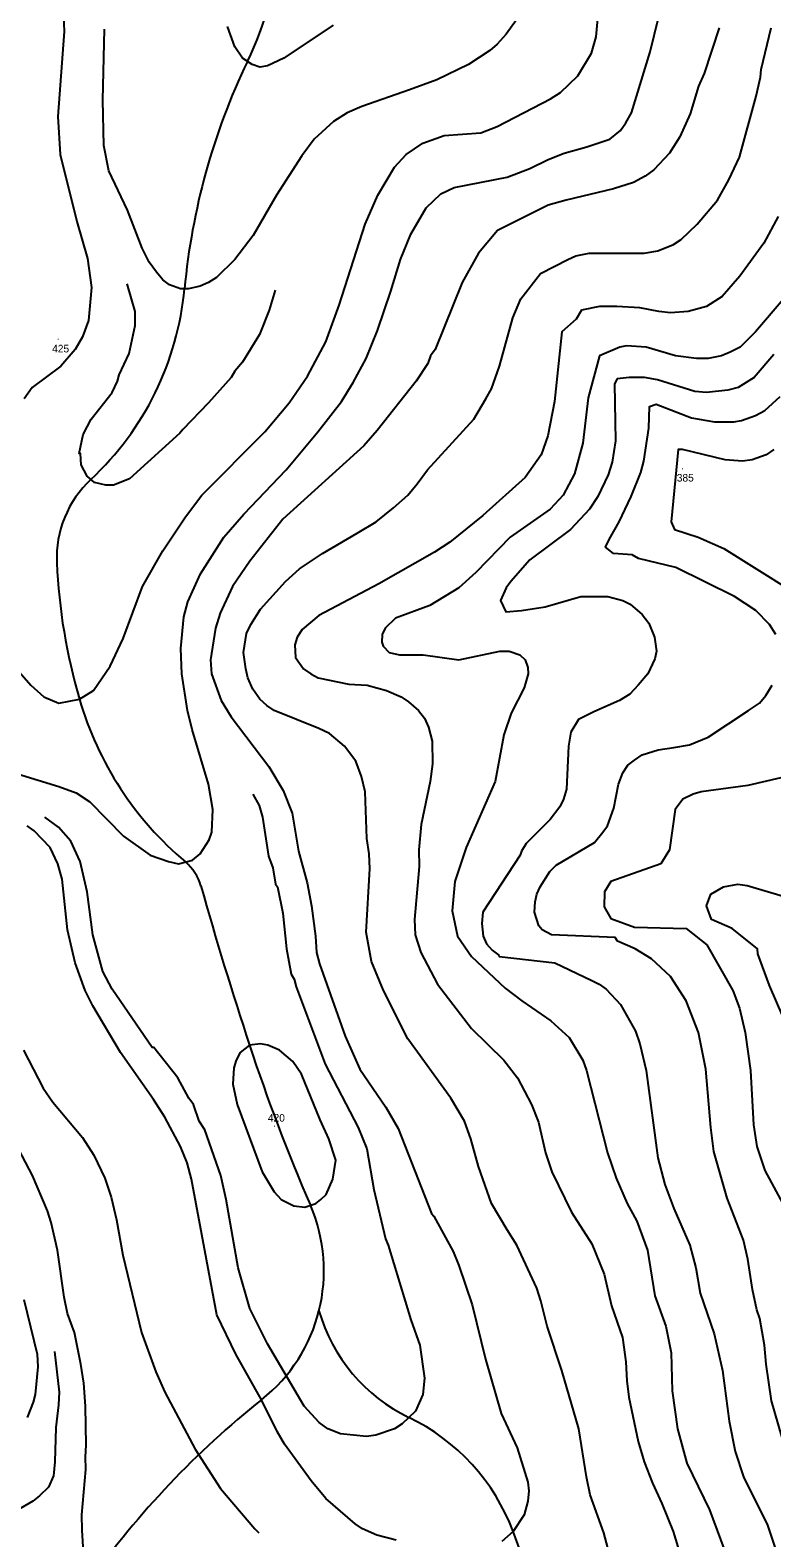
# Model space of a CAD drawing. Extents: x -510989 to -501240, y -1184665 to -1176089.
# Drawn here: x -506009 to -505423, y -1180268 to -1179078 of the extents above; entities that cross this region are included whole.
import ezdxf

# ---------------------------------------------------------------- set-up
doc = ezdxf.new("R2010")
doc.units = 0
for name, color, linetype in [('NAVRH_rozvodnice', 7, 'Continuous'), ('STAV_povodi', 7, 'Continuous'), ('vrstevnice_01', 7, 'Continuous'), ('vrstevnice_02', 7, 'Continuous'), ('vrstevnice_03', 7, 'Continuous'), ('vrstevnice_05', 7, 'Continuous')]:
    doc.layers.add(name, color=color, linetype=linetype)

msp = doc.modelspace()

# ---------------------------------------------------------------- linework, layer by layer
at = {"layer": 'NAVRH_rozvodnice'}
for centre, radius, start, end in [((-506084.95, -1178983.68), 274.86, 334.38544, 14.25422), ((-505360.91, -1179330.8), 528.1, 154.38544, 174.69743), ((-506121.27, -1179260.23), 235.52, 312.99467, 354.69743), ((-505902.86, -1179494.48), 84.75, 132.99467, 182.52574), ((-505531.42, -1179478.1), 456.55, 182.52574, 196.26879), ((-505714.96, -1179531.66), 265.35, 196.26879, 229.85414), ((-505910.78, -1179763.82), 38.36, 15.75998, 49.85414), ((-502914.73, -1178918.28), 3074.72, 195.75998, 198.20733), ((-504414.05, -1179411.45), 1496.37, 198.20733, 203.39042), ((-505906.86, -1180057.15), 130.1, 308.47738, 23.39042), ((-505651.14, -1180051.64), 134.73, 195.99803, 244.25826), ((-505389.34, -1180708.29), 701.65, 128.47738, 144.61627), ((-505780.72, -1180320.37), 163.6, 20.52695, 64.25826), ((-506512.74, -1180594.45), 945.25, 15.36964, 20.52695)]:
    msp.add_arc(centre, radius, start, end, dxfattribs=at)
at = {"layer": 'STAV_povodi'}
for centre, radius, start, end in [((-506084.95, -1178983.68), 274.86, 334.38544, 14.25422), ((-505360.91, -1179330.8), 528.1, 154.38544, 174.69743), ((-506121.27, -1179260.23), 235.52, 312.99467, 354.69743), ((-505902.86, -1179494.48), 84.75, 132.99467, 182.52574), ((-505531.42, -1179478.1), 456.55, 182.52574, 196.26879), ((-505714.96, -1179531.66), 265.35, 196.26879, 229.85414), ((-505910.78, -1179763.82), 38.36, 15.75998, 49.85414), ((-502914.73, -1178918.28), 3074.72, 195.75998, 198.20733), ((-504414.05, -1179411.45), 1496.37, 198.20733, 203.39042), ((-505906.86, -1180057.15), 130.1, 308.47738, 23.39042), ((-505389.34, -1180708.29), 701.65, 128.47738, 144.61627)]:
    msp.add_arc(centre, radius, start, end, dxfattribs=at)
at = {"layer": 'vrstevnice_01'}
for points in [[(-505621.41, -1179065), (-505633.09, -1179081), (-505640.09, -1179089), (-505645.81, -1179094), (-505662.59, -1179105), (-505687.81, -1179117), (-505709.19, -1179125), (-505746.81, -1179138), (-505758.31, -1179143), (-505769.09, -1179150), (-505784.59, -1179164), (-505794.09, -1179177), (-505814.19, -1179208), (-505832.5, -1179240), (-505847.19, -1179259), (-505861.59, -1179273), (-505867.91, -1179277), (-505874.31, -1179280), (-505883.69, -1179282), (-505889.81, -1179282), (-505898.59, -1179279), (-505904, -1179275), (-505908.91, -1179269), (-505914.69, -1179261), (-505920.09, -1179250), (-505931.81, -1179220), (-505946.41, -1179189), (-505950.31, -1179169), (-505951.19, -1179133), (-505950, -1179077)], [(-505716.31, -1179259), (-505708.09, -1179239), (-505696.19, -1179218), (-505684.59, -1179207), (-505674, -1179202), (-505632.09, -1179194), (-505614.31, -1179187), (-505599.91, -1179180), (-505587.19, -1179175), (-505569.31, -1179170), (-505551.31, -1179164), (-505542.69, -1179157), (-505538.59, -1179151), (-505534, -1179143), (-505519.41, -1179095), (-505512.91, -1179068)], [(-505644.5, -1179361), (-505638.19, -1179343), (-505627.81, -1179305), (-505621.5, -1179290), (-505605.91, -1179270), (-505584.19, -1179259), (-505577.91, -1179256), (-505567.5, -1179254), (-505524.19, -1179254), (-505513.41, -1179252), (-505501, -1179247), (-505495, -1179243), (-505482.19, -1179231), (-505466.31, -1179212), (-505457.31, -1179196), (-505448.81, -1179178), (-505435.59, -1179130), (-505432.41, -1179115), (-505431.81, -1179109), (-505423.81, -1179076)], [(-506018.59, -1179665), (-505986, -1179675), (-505972.31, -1179680), (-505961.59, -1179687), (-505934.91, -1179714), (-505913.91, -1179729), (-505899.5, -1179734), (-505891.5, -1179736), (-505880.59, -1179733), (-505874.31, -1179728), (-505867.41, -1179717), (-505865.31, -1179711), (-505864.31, -1179693), (-505867.81, -1179673), (-505880.81, -1179630), (-505884.31, -1179615), (-505889, -1179586), (-505889.69, -1179566), (-505887.31, -1179541), (-505884.09, -1179529), (-505874.09, -1179507), (-505855.69, -1179478), (-505839.91, -1179460), (-505806.59, -1179425), (-505781.5, -1179395), (-505762.91, -1179371), (-505753.81, -1179356), (-505743.5, -1179337), (-505734.41, -1179315), (-505724, -1179284), (-505716.31, -1179259)], [(-505391, -1179263), (-505436.31, -1179316), (-505448.41, -1179328), (-505456.19, -1179332), (-505463.09, -1179335), (-505473.69, -1179337), (-505482.81, -1179337), (-505499.31, -1179335), (-505522.41, -1179328), (-505538, -1179327), (-505543.19, -1179328), (-505559.31, -1179335), (-505568.19, -1179368), (-505572.59, -1179404), (-505579.09, -1179428), (-505587.91, -1179445), (-505598.19, -1179456), (-505629.91, -1179478), (-505656.81, -1179506), (-505670.31, -1179518), (-505693.19, -1179532), (-505720.41, -1179542), (-505728.5, -1179550), (-505730.81, -1179555), (-505731.09, -1179561), (-505729.91, -1179564), (-505725.31, -1179569), (-505717.19, -1179571), (-505698.5, -1179571), (-505670.31, -1179575), (-505638, -1179568), (-505630.5, -1179568), (-505622.31, -1179571), (-505617.91, -1179575), (-505615.91, -1179581), (-505615.59, -1179586), (-505618.69, -1179597), (-505629.09, -1179617), (-505634.91, -1179634), (-505641.59, -1179671), (-505664.59, -1179723), (-505673.5, -1179750), (-505675.59, -1179773), (-505671.5, -1179793), (-505660.31, -1179809), (-505633.81, -1179834), (-505620.59, -1179844), (-505597.69, -1179860), (-505583.19, -1179873), (-505572.41, -1179891), (-505569.5, -1179899), (-505553.09, -1179964), (-505546.09, -1179984), (-505537.41, -1180004), (-505529.91, -1180018), (-505521.41, -1180041), (-505515.69, -1180077), (-505507.09, -1180101), (-505502.69, -1180122), (-505501.91, -1180152), (-505497.91, -1180182), (-505490.5, -1180209), (-505472.5, -1180246), (-505451.81, -1180302)], [(-505550.41, -1180285), (-505556, -1180264), (-505566.81, -1180234), (-505569.59, -1180220), (-505575.69, -1180182), (-505589.09, -1180136), (-505600.69, -1180101), (-505605.5, -1180081), (-505608.69, -1180071), (-505624.59, -1180037), (-505632.31, -1180025), (-505644.5, -1180004), (-505654.81, -1179975), (-505660.91, -1179953), (-505665.91, -1179939), (-505676.69, -1179921), (-505710.69, -1179874), (-505729.81, -1179836), (-505739.19, -1179813), (-505743.31, -1179790), (-505740.59, -1179740), (-505741.09, -1179728), (-505743, -1179716), (-505744.19, -1179679), (-505747.09, -1179667), (-505751.69, -1179655), (-505760.5, -1179643), (-505772.31, -1179633), (-505780.81, -1179629), (-505816, -1179615), (-505821.69, -1179611), (-505827.31, -1179606), (-505832.91, -1179598), (-505836.81, -1179589), (-505838.5, -1179582), (-505840.19, -1179569), (-505837.81, -1179554), (-505834.5, -1179547), (-505826.91, -1179535), (-505807.19, -1179513), (-505795.91, -1179503), (-505777.81, -1179491), (-505750.5, -1179475), (-505735.59, -1179466), (-505721.81, -1179455), (-505710.69, -1179445), (-505703.19, -1179436), (-505695, -1179425), (-505658.59, -1179385), (-505648.91, -1179369), (-505644.5, -1179361)], [(-505420.31, -1179555), (-505425.19, -1179547), (-505435.91, -1179536), (-505452.91, -1179525), (-505499, -1179502), (-505528.69, -1179495), (-505533.59, -1179492), (-505548.19, -1179491), (-505554.59, -1179486), (-505551.69, -1179480), (-505543.69, -1179466), (-505534.31, -1179446), (-505526.69, -1179427), (-505524.31, -1179418), (-505520.31, -1179392), (-505519.81, -1179375), (-505514.5, -1179373), (-505486.69, -1179384), (-505480.69, -1179385), (-505468.59, -1179387), (-505453.31, -1179387), (-505447.19, -1179386), (-505436.19, -1179382), (-505428.91, -1179378), (-505416.91, -1179367)], [(-505412.5, -1180198), (-505423.5, -1180160), (-505427.81, -1180131), (-505429.19, -1180116), (-505432.81, -1180095), (-505435.31, -1180088), (-505438.5, -1180072), (-505442.19, -1180048), (-505445.59, -1180033), (-505458.69, -1180000), (-505469, -1179963), (-505471.5, -1179944), (-505475.31, -1179898), (-505481.31, -1179869), (-505491, -1179844), (-505503.19, -1179825), (-505518.19, -1179811), (-505531.09, -1179803), (-505545, -1179797), (-505547, -1179794), (-505597.09, -1179792), (-505604.69, -1179788), (-505607.31, -1179785), (-505610.59, -1179774), (-505610.09, -1179766), (-505608.81, -1179760), (-505606.09, -1179754), (-505598.59, -1179742), (-505593.5, -1179737), (-505563.31, -1179719), (-505556.69, -1179711), (-505553.09, -1179706), (-505547.91, -1179692), (-505544.31, -1179673), (-505540.91, -1179664), (-505537.09, -1179658), (-505531.81, -1179654), (-505525.59, -1179650), (-505513, -1179646), (-505500.69, -1179644), (-505488.41, -1179642), (-505473.5, -1179636), (-505441.69, -1179615), (-505433.09, -1179609), (-505428, -1179603), (-505423.09, -1179595)], [(-505414.5, -1179857), (-505425.19, -1179832), (-505434.31, -1179807), (-505434.59, -1179803), (-505454.59, -1179787), (-505470.91, -1179780), (-505474.91, -1179769), (-505471.5, -1179760), (-505461.5, -1179754), (-505450.31, -1179752), (-505442.69, -1179753), (-505375.31, -1179773)], [(-506013.91, -1179883), (-505998.19, -1179913), (-505990.69, -1179924), (-505967.31, -1179952), (-505958.41, -1179966), (-505949.59, -1179984), (-505944.69, -1179999), (-505940.31, -1180017), (-505935.31, -1180045), (-505920.81, -1180106), (-505909.41, -1180137), (-505902.31, -1180153), (-505878.31, -1180198), (-505858.31, -1180229), (-505831.41, -1180261), (-505828.08, -1180264.08)], [(-505845.09, -1179926), (-505825.59, -1179979), (-505816, -1179995), (-505810.41, -1180001), (-505800.5, -1180006), (-505791.81, -1180007), (-505783.09, -1180004), (-505779.19, -1180001), (-505774.91, -1179997), (-505769.69, -1179985), (-505767.5, -1179970), (-505772.91, -1179953), (-505779.69, -1179938), (-505794.41, -1179902), (-505801.41, -1179892), (-505811.69, -1179883), (-505820.91, -1179879), (-505826.91, -1179878), (-505835.5, -1179879), (-505842.81, -1179885), (-505845.91, -1179891), (-505847.81, -1179897), (-505848.69, -1179910), (-505845.09, -1179926)], [(-506013.5, -1180080), (-506003.09, -1180123), (-506002.5, -1180133), (-506004.59, -1180155), (-506006.19, -1180161), (-506011, -1180173)]]:
    msp.add_lwpolyline(points, dxfattribs=at)
at = {"layer": 'vrstevnice_02'}
for points in [[(-506037, -1179562), (-506008.09, -1179595), (-505997.69, -1179604), (-505985.81, -1179609), (-505969.69, -1179606), (-505958.5, -1179599), (-505945.41, -1179580), (-505935.19, -1179558), (-505919.81, -1179517), (-505903.81, -1179489), (-505885.91, -1179462), (-505873, -1179445), (-505823.41, -1179395), (-505804.31, -1179372), (-505789.69, -1179351), (-505775.31, -1179324), (-505764.81, -1179295), (-505744.19, -1179231), (-505734.19, -1179208), (-505721, -1179186), (-505711.81, -1179176), (-505698.81, -1179167), (-505681.81, -1179161), (-505653, -1179159), (-505640.09, -1179154), (-505598, -1179132), (-505590.19, -1179127), (-505576.5, -1179114), (-505565.69, -1179096), (-505562, -1179083), (-505558.09, -1179040)], [(-505982.59, -1179060), (-505981.69, -1179079), (-505986.81, -1179146), (-505985, -1179176), (-505971.81, -1179229), (-505963.19, -1179258), (-505960.09, -1179281), (-505962.59, -1179307), (-505967.19, -1179320), (-505973.09, -1179330), (-505984.41, -1179343), (-506007, -1179360), (-506013.41, -1179369)], [(-505769.41, -1179074), (-505808.5, -1179100), (-505821.19, -1179106), (-505827.41, -1179107), (-505833.31, -1179105), (-505840.91, -1179100), (-505847.09, -1179091), (-505852.81, -1179075)], [(-505464.91, -1179076), (-505476.69, -1179112), (-505481.09, -1179122), (-505487.91, -1179144), (-505496, -1179162)], [(-505496, -1179162), (-505504.09, -1179175), (-505516.59, -1179188), (-505523.41, -1179193), (-505532.5, -1179198), (-505548.19, -1179203), (-505585.69, -1179212), (-505599.91, -1179216), (-505639.69, -1179236), (-505654.69, -1179254), (-505667.59, -1179277), (-505689, -1179330), (-505692.59, -1179335), (-505694.91, -1179341), (-505703.91, -1179355), (-505734.69, -1179394), (-505745.19, -1179406), (-505809.19, -1179464), (-505835.19, -1179497), (-505848.91, -1179517), (-505858.59, -1179538), (-505862.31, -1179550), (-505866.19, -1179575), (-505865.41, -1179586), (-505857.91, -1179607), (-505850, -1179620), (-505820.31, -1179659), (-505808.81, -1179678), (-505801.91, -1179696), (-505796.81, -1179726), (-505790.09, -1179751), (-505786.5, -1179769), (-505783.41, -1179793), (-505782.5, -1179806), (-505780.31, -1179815), (-505760.09, -1179872), (-505748.41, -1179898), (-505727.91, -1179928), (-505718.09, -1179945), (-505691.81, -1180012), (-505690.09, -1180014), (-505674.91, -1180042), (-505670.41, -1180053), (-505659.69, -1180084), (-505649.41, -1180127), (-505636.91, -1180170), (-505624.31, -1180197), (-505615.91, -1180224), (-505615.09, -1180231), (-505615.81, -1180239), (-505618.81, -1180250), (-505627.5, -1180263), (-505636.41, -1180271)], [(-505418.41, -1179225), (-505429.59, -1179246), (-505448.5, -1179272), (-505462.59, -1179288), (-505475, -1179296), (-505489.5, -1179300), (-505503.41, -1179301), (-505512.5, -1179300), (-505527.5, -1179297), (-505545.59, -1179296), (-505559.31, -1179296), (-505573.41, -1179299), (-505577.69, -1179306), (-505589, -1179316), (-505594.91, -1179371), (-505600.09, -1179398), (-505605.31, -1179413), (-505618.09, -1179431), (-505651.5, -1179461)], [(-505421.81, -1179334), (-505437.31, -1179352), (-505450, -1179360), (-505458.09, -1179362), (-505475, -1179364), (-505484.09, -1179363), (-505513.5, -1179354), (-505523.81, -1179352), (-505535.91, -1179352), (-505545.41, -1179353), (-505547.59, -1179357), (-505546.81, -1179402), (-505549.31, -1179419), (-505552.5, -1179429), (-505560.59, -1179446), (-505567.31, -1179456), (-505582.09, -1179472), (-505614.19, -1179496), (-505629.31, -1179513), (-505632.91, -1179518), (-505637.41, -1179528), (-505633.19, -1179537), (-505621, -1179536), (-505602.31, -1179533), (-505574.19, -1179525), (-505552.81, -1179525), (-505540.91, -1179528), (-505535.09, -1179531), (-505525.59, -1179539), (-505520.31, -1179546), (-505515.81, -1179557), (-505514.31, -1179568), (-505515.69, -1179574), (-505521.09, -1179586), (-505528.81, -1179595), (-505535.31, -1179602), (-505543.5, -1179607), (-505563.69, -1179616), (-505575.81, -1179622), (-505581.91, -1179632), (-505583.91, -1179643), (-505585.41, -1179677), (-505587.69, -1179685), (-505590.5, -1179691), (-505598.31, -1179701), (-505617.31, -1179720), (-505620.91, -1179726), (-505622, -1179729), (-505651.31, -1179774), (-505652.19, -1179783), (-505651.09, -1179793), (-505648.59, -1179799), (-505644.09, -1179804), (-505638.81, -1179808), (-505638.41, -1179809), (-505594.5, -1179814), (-505565.31, -1179828), (-505559.5, -1179831), (-505554.09, -1179835), (-505542.69, -1179847), (-505530.91, -1179868), (-505527.5, -1179878), (-505522.41, -1179899), (-505513.19, -1179968), (-505507.91, -1179989), (-505500.81, -1180008), (-505488, -1180037), (-505483.31, -1180055), (-505479.81, -1180075), (-505468.91, -1180107), (-505462.31, -1180136), (-505457, -1180176), (-505452.31, -1180200), (-505445.59, -1180220), (-505426.69, -1180258), (-505415.09, -1180293)], [(-505421.81, -1179409), (-505427.91, -1179413), (-505439, -1179417), (-505446.5, -1179418), (-505460.09, -1179417), (-505493.91, -1179409), (-505497.31, -1179409), (-505502.91, -1179466), (-505500.09, -1179472), (-505481.59, -1179478), (-505461.19, -1179487), (-505407.09, -1179521)], [(-505651.5, -1179461), (-505677.41, -1179482), (-505689.41, -1179490), (-505733.5, -1179515), (-505780.91, -1179540), (-505793.91, -1179551), (-505797.81, -1179557), (-505799.69, -1179563), (-505799.31, -1179573), (-505792.91, -1179582), (-505787.19, -1179586), (-505781.41, -1179589), (-505757.19, -1179594), (-505742.59, -1179595), (-505727.5, -1179599), (-505715.81, -1179604), (-505710, -1179608), (-505702.09, -1179615), (-505697.41, -1179621), (-505694.19, -1179628), (-505691.41, -1179639), (-505691.19, -1179657), (-505692.81, -1179671), (-505699.91, -1179705), (-505701.91, -1179725), (-505701.69, -1179738), (-505705.41, -1179780), (-505704.81, -1179792), (-505700.31, -1179806), (-505687.09, -1179831), (-505660.41, -1179866), (-505634.81, -1179891), (-505624.09, -1179905), (-505613, -1179926), (-505607.5, -1179940), (-505601.91, -1179964), (-505596.91, -1179979), (-505581.5, -1180011), (-505565.5, -1180036), (-505555.69, -1180060), (-505549.81, -1180085), (-505541.31, -1180110), (-505538.5, -1180129), (-505537.81, -1180144), (-505536.19, -1180157), (-505528.81, -1180192), (-505524.19, -1180208), (-505517.5, -1180225), (-505510.19, -1180241), (-505501.31, -1180263), (-505479.91, -1180333)], [(-505416.31, -1179668), (-505442.31, -1179674), (-505479.09, -1179679), (-505485.41, -1179681), (-505493.69, -1179685), (-505499.59, -1179693), (-505504, -1179725), (-505511, -1179736), (-505550.31, -1179750), (-505555.31, -1179758), (-505555.69, -1179770), (-505550.5, -1179779), (-505531.69, -1179786), (-505491, -1179787), (-505474.69, -1179800), (-505454.09, -1179836), (-505448.81, -1179850), (-505444.41, -1179869), (-505440.19, -1179899), (-505437.81, -1179942), (-505435.31, -1179959), (-505428.81, -1179978), (-505409.31, -1180014)], [(-505719.81, -1180270), (-505734.91, -1180266), (-505746.31, -1180261), (-505752.09, -1180257), (-505775.19, -1180237), (-505786.81, -1180223), (-505807.91, -1180194), (-505813.59, -1180184), (-505825.91, -1180159), (-505846.19, -1180123), (-505861.31, -1180092), (-505881.31, -1179985), (-505884.59, -1179972), (-505889.81, -1179959), (-505902.19, -1179936), (-505911.31, -1179922), (-505937.19, -1179885), (-505959, -1179848), (-505965.09, -1179836), (-505972.91, -1179814), (-505979.19, -1179788), (-505983.31, -1179748), (-505986.59, -1179736), (-505992.81, -1179723), (-506005.31, -1179710), (-506010.91, -1179706)], [(-506006.59, -1179982), (-506031.31, -1179935)], [(-505965.81, -1180288), (-505967.59, -1180262), (-505967.69, -1180250), (-505964.59, -1180214), (-505965, -1180204), (-505964.31, -1180195), (-505965, -1180164), (-505966.19, -1180146), (-505968.5, -1180131), (-505973.69, -1180106), (-505979.09, -1180091), (-505981.69, -1180078), (-505986.91, -1180041), (-505991.91, -1180019), (-505994.81, -1180010), (-506006.59, -1179982)]]:
    msp.add_lwpolyline(points, dxfattribs=at)
at = {"layer": 'vrstevnice_03'}
for points in [[(-505815.31, -1179283), (-505820.09, -1179299), (-505827.69, -1179318), (-505841, -1179340), (-505847, -1179347), (-505850, -1179352), (-505867.81, -1179372), (-505888.09, -1179393), (-505890.5, -1179396), (-505930.09, -1179432), (-505942.69, -1179437), (-505948.91, -1179437), (-505957.81, -1179435), (-505963.5, -1179430), (-505968.19, -1179421), (-505968.81, -1179412), (-505969.81, -1179412), (-505966.81, -1179397), (-505960.41, -1179385), (-505943.91, -1179364), (-505939.59, -1179355), (-505938.31, -1179350), (-505930.31, -1179333), (-505925.81, -1179311), (-505925.59, -1179300), (-505931.91, -1179278)], [(-505832.91, -1179681), (-505827.91, -1179690), (-505825.19, -1179699), (-505820.59, -1179730), (-505817.19, -1179739), (-505814.91, -1179752), (-505813.5, -1179754), (-505809.19, -1179775), (-505806.31, -1179803), (-505802.5, -1179823), (-505800.31, -1179827), (-505798.69, -1179833), (-505775.81, -1179894), (-505749.69, -1179944), (-505742.81, -1179961), (-505737.31, -1179993), (-505728.31, -1180032), (-505726, -1180037), (-505708.09, -1180096), (-505701, -1180116), (-505697.41, -1180142), (-505698.69, -1180155), (-505704.41, -1180168), (-505714.91, -1180178), (-505721.09, -1180182), (-505735.81, -1180187), (-505743.19, -1180188), (-505763.69, -1180186), (-505773.59, -1180182), (-505780.5, -1180177), (-505792.31, -1180164), (-505821.31, -1180115), (-505835.31, -1180087), (-505844.41, -1180055), (-505853.91, -1180001), (-505858.19, -1179982), (-505870.81, -1179946), (-505875.19, -1179939), (-505879.69, -1179926), (-505883.41, -1179921), (-505891.91, -1179905), (-505910.91, -1179881), (-505912.41, -1179881), (-505943.91, -1179835), (-505951.31, -1179821), (-505959.09, -1179792), (-505963.69, -1179758), (-505969.09, -1179734), (-505976.59, -1179718), (-505986.31, -1179707), (-505996.91, -1179699)], [(-505989.31, -1180121), (-505985.69, -1180153), (-505986.09, -1180163), (-505988.41, -1180181), (-505989, -1180208), (-505990.09, -1180219), (-505994, -1180228), (-506001.09, -1180235), (-506006.5, -1180239), (-506030.5, -1180253)]]:
    msp.add_lwpolyline(points, dxfattribs=at)

# ---------------------------------------------------------------- texts
at = {"layer": 'vrstevnice_05'}
for s, p in [('425', (-505991.2, -1179332.23)), ('.', (-505987.64, -1179322.28)), ('385', (-505498.35, -1179434.18)), ('.', (-505494.86, -1179424.62)), ('420', (-505820.96, -1179939.47)), ('.', (-505816.98, -1179943.51))]:
    msp.add_text(s, height=6, dxfattribs=at).set_placement(p)

doc.saveas('drawing.dxf')
